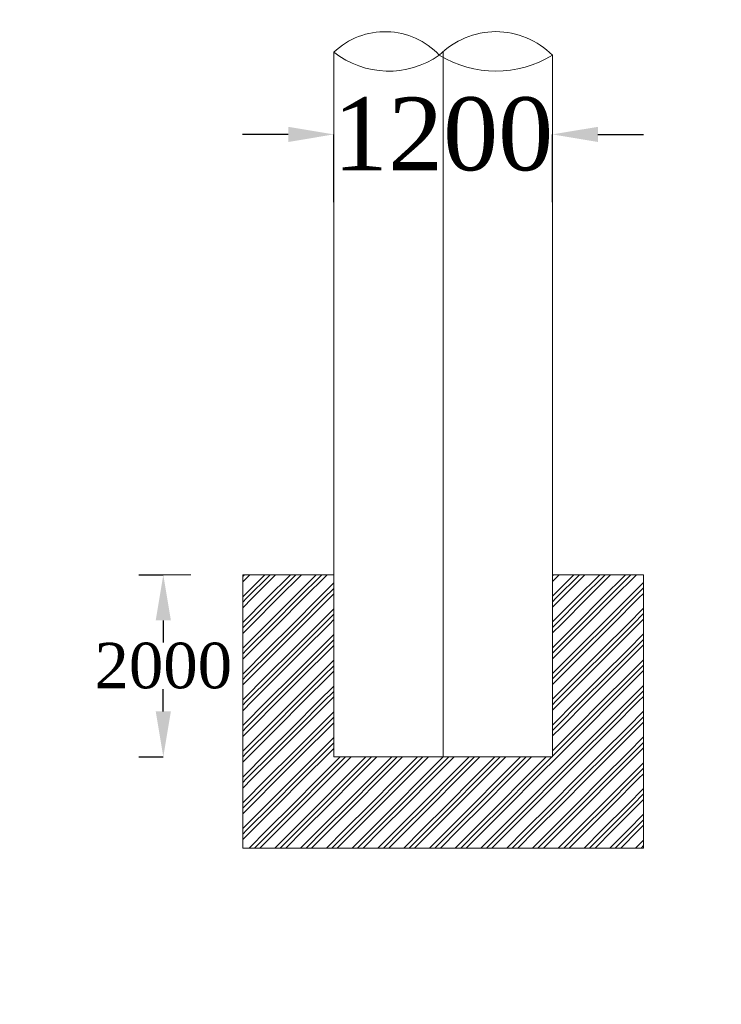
# Model space of a CAD drawing. Header units: millimetres. Extents: x -20950785 to 389010297, y -11535949 to 14056629.
# Tile 548 of 654: x 18214510 to 18222210, y -302341 to -291530. Entities that reach past the tile are written whole.
import ezdxf

# ---------------------------------------------------------------- set-up
doc = ezdxf.new("R2010")
doc.units = ezdxf.units.MM
doc.header["$LTSCALE"] = 60
doc.header["$MEASUREMENT"] = 0
doc.styles.add('PDF Arial Bold', font='times.ttf')
doc.dimstyles.get("Standard").update_dxf_attribs({"dimtxt": 400, "dimasz": 215, "dimexe": 0.18, "dimexo": 0.0625, "dimgap": 0.09, "dimtad": 0, "dimtih": 1, "dimtoh": 1, "dimdec": 0, "dimzin": 4, "dimdsep": 46, "dimtxsty": 'Standard', "dimblk": 'OPEN90', "dimcen": 0, "dimadec": 0, "dimazin": 1, "dimtfac": 1, "dimtdec": 0, "dimtix": 1, "dimtofl": 0, "dimtmove": 0, "dimatfit": 3, "dimldrblk": 'OPEN30', "dimfxl": 1, "dimtolj": 1, "dimtzin": 0, "dimarcsym": 0})

# ---------------------------------------------------------------- blocks, each defined once
blk = doc.blocks.new('*D4014')
at = {"color": 0, "linetype": 'Continuous', "lineweight": -2, "ltscale": 2, "transparency": 16777216}
for p, q in [((18217457, -292789), (18216957, -292789)), ((18217957, -293532), (18217957, -292789)), ((18220357, -293532), (18220357, -292789)), ((18220857, -292789), (18221357, -292789))]:
    blk.add_line(p, q, dxfattribs=at)
at = {"color": 0, "linetype": 'Continuous', "lineweight": 9, "ltscale": 2, "transparency": 16777216}
for points in [[(18217457, -292706), (18217457, -292873), (18217957, -292789)], [(18220857, -292706), (18220857, -292873), (18220357, -292789)]]:
    blk.add_solid(points, dxfattribs=at)
at = {"layer": 'Defpoints', "color": 0, "linetype": 'Continuous', "lineweight": 9, "ltscale": 2, "transparency": 16777216}
for p in [(18220357, -292789), (18217957, -293532), (18220357, -293532)]:
    blk.add_point(p, dxfattribs=at)
at = {"color": 0, "linetype": 'Continuous', "lineweight": 9, "ltscale": 2, "transparency": 16777216, "insert": (18219157, -292789), "char_height": 500, "attachment_point": 5, "style": 'PDF Arial Bold'}
blk.add_mtext('\\A1;{\\H1.6x;1200}', dxfattribs=at)
blk = doc.blocks.new('*D4015')
at = {"color": 0, "linetype": 'Continuous', "lineweight": -2, "ltscale": 2, "transparency": 16777216}
for p, q in [((18217457, -292789), (18216957, -292789)), ((18217957, -293532), (18217957, -292789)), ((18220357, -293532), (18220357, -292789)), ((18220857, -292789), (18221357, -292789))]:
    blk.add_line(p, q, dxfattribs=at)
at = {"color": 0, "linetype": 'Continuous', "lineweight": 9, "ltscale": 2, "transparency": 16777216}
for points in [[(18217457, -292706), (18217457, -292873), (18217957, -292789)], [(18220857, -292706), (18220857, -292873), (18220357, -292789)]]:
    blk.add_solid(points, dxfattribs=at)
at = {"layer": 'Defpoints', "color": 0, "linetype": 'Continuous', "lineweight": 9, "ltscale": 2, "transparency": 16777216}
for p in [(18220357, -292789), (18217957, -293532), (18220357, -293532)]:
    blk.add_point(p, dxfattribs=at)
at = {"color": 0, "linetype": 'Continuous', "lineweight": 9, "ltscale": 2, "transparency": 16777216, "insert": (18219157, -292789), "char_height": 500, "attachment_point": 5, "style": 'PDF Arial Bold'}
blk.add_mtext('\\A1;{\\H1.6x;1200}', dxfattribs=at)
blk = doc.blocks.new('*D4016')
at = {"color": 0, "linetype": 'Continuous', "lineweight": -2, "ltscale": 2, "transparency": 16777216}
for p, q in [((18217457, -292789), (18216957, -292789)), ((18217957, -293532), (18217957, -292789)), ((18220357, -293532), (18220357, -292789)), ((18220857, -292789), (18221357, -292789))]:
    blk.add_line(p, q, dxfattribs=at)
at = {"color": 0, "linetype": 'Continuous', "lineweight": 9, "ltscale": 2, "transparency": 16777216}
for points in [[(18217457, -292706), (18217457, -292873), (18217957, -292789)], [(18220857, -292706), (18220857, -292873), (18220357, -292789)]]:
    blk.add_solid(points, dxfattribs=at)
at = {"layer": 'Defpoints', "color": 0, "linetype": 'Continuous', "lineweight": 9, "ltscale": 2, "transparency": 16777216}
for p in [(18220357, -292789), (18217957, -293532), (18220357, -293532)]:
    blk.add_point(p, dxfattribs=at)
at = {"color": 0, "linetype": 'Continuous', "lineweight": 9, "ltscale": 2, "transparency": 16777216, "insert": (18219157, -292789), "char_height": 500, "attachment_point": 5, "style": 'PDF Arial Bold'}
blk.add_mtext('\\A1;{\\H1.6x;1200}', dxfattribs=at)
blk = doc.blocks.new('*D4017')
at = {"color": 0, "linetype": 'Continuous', "lineweight": -2, "ltscale": 2, "transparency": 16777216}
for p, q in [((18217457, -292789), (18216957, -292789)), ((18217957, -293532), (18217957, -292789)), ((18220357, -293532), (18220357, -292789)), ((18220857, -292789), (18221357, -292789))]:
    blk.add_line(p, q, dxfattribs=at)
at = {"color": 0, "linetype": 'Continuous', "lineweight": 9, "ltscale": 2, "transparency": 16777216}
for points in [[(18217457, -292706), (18217457, -292873), (18217957, -292789)], [(18220857, -292706), (18220857, -292873), (18220357, -292789)]]:
    blk.add_solid(points, dxfattribs=at)
at = {"layer": 'Defpoints', "color": 0, "linetype": 'Continuous', "lineweight": 9, "ltscale": 2, "transparency": 16777216}
for p in [(18220357, -292789), (18217957, -293532), (18220357, -293532)]:
    blk.add_point(p, dxfattribs=at)
at = {"color": 0, "linetype": 'Continuous', "lineweight": 9, "ltscale": 2, "transparency": 16777216, "insert": (18219157, -292789), "char_height": 500, "attachment_point": 5, "style": 'PDF Arial Bold'}
blk.add_mtext('\\A1;{\\H1.6x;1200}', dxfattribs=at)
blk = doc.blocks.new('*D4018')
at = {"color": 0, "linetype": 'Continuous', "lineweight": -2, "ltscale": 2, "transparency": 16777216}
for p, q in [((18217457, -292789), (18216957, -292789)), ((18217957, -293532), (18217957, -292789)), ((18220357, -293532), (18220357, -292789)), ((18220857, -292789), (18221357, -292789))]:
    blk.add_line(p, q, dxfattribs=at)
at = {"color": 0, "linetype": 'Continuous', "lineweight": 9, "ltscale": 2, "transparency": 16777216}
for points in [[(18217457, -292706), (18217457, -292873), (18217957, -292789)], [(18220857, -292706), (18220857, -292873), (18220357, -292789)]]:
    blk.add_solid(points, dxfattribs=at)
at = {"layer": 'Defpoints', "color": 0, "linetype": 'Continuous', "lineweight": 9, "ltscale": 2, "transparency": 16777216}
for p in [(18220357, -292789), (18217957, -293532), (18220357, -293532)]:
    blk.add_point(p, dxfattribs=at)
at = {"color": 0, "linetype": 'Continuous', "lineweight": 9, "ltscale": 2, "transparency": 16777216, "insert": (18219157, -292789), "char_height": 500, "attachment_point": 5, "style": 'PDF Arial Bold'}
blk.add_mtext('\\A1;{\\H1.6x;1200}', dxfattribs=at)
blk = doc.blocks.new('*D4019')
at = {"color": 0, "linetype": 'Continuous', "lineweight": -2, "ltscale": 2, "transparency": 16777216}
for p, q in [((18217457, -292789), (18216957, -292789)), ((18217957, -293532), (18217957, -292789)), ((18220357, -293532), (18220357, -292789)), ((18220857, -292789), (18221357, -292789))]:
    blk.add_line(p, q, dxfattribs=at)
at = {"color": 0, "linetype": 'Continuous', "lineweight": 9, "ltscale": 2, "transparency": 16777216}
for points in [[(18217457, -292706), (18217457, -292873), (18217957, -292789)], [(18220857, -292706), (18220857, -292873), (18220357, -292789)]]:
    blk.add_solid(points, dxfattribs=at)
at = {"layer": 'Defpoints', "color": 0, "linetype": 'Continuous', "lineweight": 9, "ltscale": 2, "transparency": 16777216}
for p in [(18220357, -292789), (18217957, -293532), (18220357, -293532)]:
    blk.add_point(p, dxfattribs=at)
at = {"color": 0, "linetype": 'Continuous', "lineweight": 9, "ltscale": 2, "transparency": 16777216, "insert": (18219157, -292789), "char_height": 500, "attachment_point": 5, "style": 'PDF Arial Bold'}
blk.add_mtext('\\A1;{\\H1.6x;1200}', dxfattribs=at)
blk = doc.blocks.new('*D4020')
at = {"color": 0, "linetype": 'Continuous', "lineweight": -2, "ltscale": 2, "transparency": 16777216}
for p, q in [((18217457, -292789), (18216957, -292789)), ((18217957, -293532), (18217957, -292789)), ((18220357, -293532), (18220357, -292789)), ((18220857, -292789), (18221357, -292789))]:
    blk.add_line(p, q, dxfattribs=at)
at = {"color": 0, "linetype": 'Continuous', "lineweight": 9, "ltscale": 2, "transparency": 16777216}
for points in [[(18217457, -292706), (18217457, -292873), (18217957, -292789)], [(18220857, -292706), (18220857, -292873), (18220357, -292789)]]:
    blk.add_solid(points, dxfattribs=at)
at = {"layer": 'Defpoints', "color": 0, "linetype": 'Continuous', "lineweight": 9, "ltscale": 2, "transparency": 16777216}
for p in [(18220357, -292789), (18217957, -293532), (18220357, -293532)]:
    blk.add_point(p, dxfattribs=at)
at = {"color": 0, "linetype": 'Continuous', "lineweight": 9, "ltscale": 2, "transparency": 16777216, "insert": (18219157, -292789), "char_height": 500, "attachment_point": 5, "style": 'PDF Arial Bold'}
blk.add_mtext('\\A1;{\\H1.6x;1200}', dxfattribs=at)
blk = doc.blocks.new('*D4021')
at = {"color": 0, "linetype": 'Continuous', "lineweight": -2, "ltscale": 2, "transparency": 16777216}
for p, q in [((18217457, -292789), (18216957, -292789)), ((18217957, -293532), (18217957, -292789)), ((18220357, -293532), (18220357, -292789)), ((18220857, -292789), (18221357, -292789))]:
    blk.add_line(p, q, dxfattribs=at)
at = {"color": 0, "linetype": 'Continuous', "lineweight": 9, "ltscale": 2, "transparency": 16777216}
for points in [[(18217457, -292706), (18217457, -292873), (18217957, -292789)], [(18220857, -292706), (18220857, -292873), (18220357, -292789)]]:
    blk.add_solid(points, dxfattribs=at)
at = {"layer": 'Defpoints', "color": 0, "linetype": 'Continuous', "lineweight": 9, "ltscale": 2, "transparency": 16777216}
for p in [(18220357, -292789), (18217957, -293532), (18220357, -293532)]:
    blk.add_point(p, dxfattribs=at)
at = {"color": 0, "linetype": 'Continuous', "lineweight": 9, "ltscale": 2, "transparency": 16777216, "insert": (18219157, -292789), "char_height": 500, "attachment_point": 5, "style": 'PDF Arial Bold'}
blk.add_mtext('\\A1;{\\H1.6x;1200}', dxfattribs=at)
blk = doc.blocks.new('*D4022')
at = {"color": 0, "linetype": 'Continuous', "lineweight": -2, "ltscale": 2, "transparency": 16777216}
for p, q in [((18217457, -292789), (18216957, -292789)), ((18217957, -293532), (18217957, -292789)), ((18220357, -293532), (18220357, -292789)), ((18220857, -292789), (18221357, -292789))]:
    blk.add_line(p, q, dxfattribs=at)
at = {"color": 0, "linetype": 'Continuous', "lineweight": 9, "ltscale": 2, "transparency": 16777216}
for points in [[(18217457, -292706), (18217457, -292873), (18217957, -292789)], [(18220857, -292706), (18220857, -292873), (18220357, -292789)]]:
    blk.add_solid(points, dxfattribs=at)
at = {"layer": 'Defpoints', "color": 0, "linetype": 'Continuous', "lineweight": 9, "ltscale": 2, "transparency": 16777216}
for p in [(18220357, -292789), (18217957, -293532), (18220357, -293532)]:
    blk.add_point(p, dxfattribs=at)
at = {"color": 0, "linetype": 'Continuous', "lineweight": 9, "ltscale": 2, "transparency": 16777216, "insert": (18219157, -292789), "char_height": 500, "attachment_point": 5, "style": 'PDF Arial Bold'}
blk.add_mtext('\\A1;{\\H1.6x;1200}', dxfattribs=at)
blk = doc.blocks.new('*D4023')
at = {"color": 0, "linetype": 'Continuous', "lineweight": -2, "ltscale": 2, "transparency": 16777216}
for p, q in [((18217457, -292789), (18216957, -292789)), ((18217957, -293532), (18217957, -292789)), ((18220357, -293532), (18220357, -292789)), ((18220857, -292789), (18221357, -292789))]:
    blk.add_line(p, q, dxfattribs=at)
at = {"color": 0, "linetype": 'Continuous', "lineweight": 9, "ltscale": 2, "transparency": 16777216}
for points in [[(18217457, -292706), (18217457, -292873), (18217957, -292789)], [(18220857, -292706), (18220857, -292873), (18220357, -292789)]]:
    blk.add_solid(points, dxfattribs=at)
at = {"layer": 'Defpoints', "color": 0, "linetype": 'Continuous', "lineweight": 9, "ltscale": 2, "transparency": 16777216}
for p in [(18220357, -292789), (18217957, -293532), (18220357, -293532)]:
    blk.add_point(p, dxfattribs=at)
at = {"color": 0, "linetype": 'Continuous', "lineweight": 9, "ltscale": 2, "transparency": 16777216, "insert": (18219157, -292789), "char_height": 500, "attachment_point": 5, "style": 'PDF Arial Bold'}
blk.add_mtext('\\A1;{\\H1.6x;1200}', dxfattribs=at)
blk = doc.blocks.new('*D4024')
at = {"color": 0, "linetype": 'Continuous', "lineweight": -2, "ltscale": 2, "transparency": 16777216}
for p, q in [((18217457, -292789), (18216957, -292789)), ((18217957, -293532), (18217957, -292789)), ((18220357, -293532), (18220357, -292789)), ((18220857, -292789), (18221357, -292789))]:
    blk.add_line(p, q, dxfattribs=at)
at = {"color": 0, "linetype": 'Continuous', "lineweight": 9, "ltscale": 2, "transparency": 16777216}
for points in [[(18217457, -292706), (18217457, -292873), (18217957, -292789)], [(18220857, -292706), (18220857, -292873), (18220357, -292789)]]:
    blk.add_solid(points, dxfattribs=at)
at = {"layer": 'Defpoints', "color": 0, "linetype": 'Continuous', "lineweight": 9, "ltscale": 2, "transparency": 16777216}
for p in [(18220357, -292789), (18217957, -293532), (18220357, -293532)]:
    blk.add_point(p, dxfattribs=at)
at = {"color": 0, "linetype": 'Continuous', "lineweight": 9, "ltscale": 2, "transparency": 16777216, "insert": (18219157, -292789), "char_height": 500, "attachment_point": 5, "style": 'PDF Arial Bold'}
blk.add_mtext('\\A1;{\\H1.6x;1200}', dxfattribs=at)
blk = doc.blocks.new('*D4025')
at = {"color": 0, "linetype": 'Continuous', "lineweight": -2, "ltscale": 2, "transparency": 16777216}
for p, q in [((18217457, -292789), (18216957, -292789)), ((18217957, -293532), (18217957, -292789)), ((18220357, -293532), (18220357, -292789)), ((18220857, -292789), (18221357, -292789))]:
    blk.add_line(p, q, dxfattribs=at)
at = {"color": 0, "linetype": 'Continuous', "lineweight": 9, "ltscale": 2, "transparency": 16777216}
for points in [[(18217457, -292706), (18217457, -292873), (18217957, -292789)], [(18220857, -292706), (18220857, -292873), (18220357, -292789)]]:
    blk.add_solid(points, dxfattribs=at)
at = {"layer": 'Defpoints', "color": 0, "linetype": 'Continuous', "lineweight": 9, "ltscale": 2, "transparency": 16777216}
for p in [(18220357, -292789), (18217957, -293532), (18220357, -293532)]:
    blk.add_point(p, dxfattribs=at)
at = {"color": 0, "linetype": 'Continuous', "lineweight": 9, "ltscale": 2, "transparency": 16777216, "insert": (18219157, -292789), "char_height": 500, "attachment_point": 5, "style": 'PDF Arial Bold'}
blk.add_mtext('\\A1;{\\H1.6x;1200}', dxfattribs=at)
blk = doc.blocks.new('*D4010')
at = {"color": 0, "linetype": 'Continuous', "lineweight": -2, "ltscale": 2, "transparency": 16777216}
for p, q in [((18217457, -292789), (18216957, -292789)), ((18217957, -293532), (18217957, -292789)), ((18220357, -293532), (18220357, -292789)), ((18220857, -292789), (18221357, -292789))]:
    blk.add_line(p, q, dxfattribs=at)
at = {"color": 0, "linetype": 'Continuous', "lineweight": 9, "ltscale": 2, "transparency": 16777216}
for points in [[(18217457, -292706), (18217457, -292873), (18217957, -292789)], [(18220857, -292706), (18220857, -292873), (18220357, -292789)]]:
    blk.add_solid(points, dxfattribs=at)
at = {"layer": 'Defpoints', "color": 0, "linetype": 'Continuous', "lineweight": 9, "ltscale": 2, "transparency": 16777216}
for p in [(18220357, -292789), (18217957, -293532), (18220357, -293532)]:
    blk.add_point(p, dxfattribs=at)
at = {"color": 0, "linetype": 'Continuous', "lineweight": 9, "ltscale": 2, "transparency": 16777216, "insert": (18219157, -292789), "char_height": 500, "attachment_point": 5, "style": 'PDF Arial Bold'}
blk.add_mtext('\\A1;{\\H1.6x;1200}', dxfattribs=at)
blk = doc.blocks.new('*D4011')
at = {"color": 0, "linetype": 'Continuous', "lineweight": -2, "ltscale": 2, "transparency": 16777216}
for p, q in [((18217457, -292789), (18216957, -292789)), ((18217957, -293532), (18217957, -292789)), ((18220357, -293532), (18220357, -292789)), ((18220857, -292789), (18221357, -292789))]:
    blk.add_line(p, q, dxfattribs=at)
at = {"color": 0, "linetype": 'Continuous', "lineweight": 9, "ltscale": 2, "transparency": 16777216}
for points in [[(18217457, -292706), (18217457, -292873), (18217957, -292789)], [(18220857, -292706), (18220857, -292873), (18220357, -292789)]]:
    blk.add_solid(points, dxfattribs=at)
at = {"layer": 'Defpoints', "color": 0, "linetype": 'Continuous', "lineweight": 9, "ltscale": 2, "transparency": 16777216}
for p in [(18220357, -292789), (18217957, -293532), (18220357, -293532)]:
    blk.add_point(p, dxfattribs=at)
at = {"color": 0, "linetype": 'Continuous', "lineweight": 9, "ltscale": 2, "transparency": 16777216, "insert": (18219157, -292789), "char_height": 500, "attachment_point": 5, "style": 'PDF Arial Bold'}
blk.add_mtext('\\A1;{\\H1.6x;1200}', dxfattribs=at)
blk = doc.blocks.new('*D4012')
at = {"color": 0, "linetype": 'Continuous', "lineweight": -2, "ltscale": 2, "transparency": 16777216}
for p, q in [((18217457, -292789), (18216957, -292789)), ((18217957, -293532), (18217957, -292789)), ((18220357, -293532), (18220357, -292789)), ((18220857, -292789), (18221357, -292789))]:
    blk.add_line(p, q, dxfattribs=at)
at = {"color": 0, "linetype": 'Continuous', "lineweight": 9, "ltscale": 2, "transparency": 16777216}
for points in [[(18217457, -292706), (18217457, -292873), (18217957, -292789)], [(18220857, -292706), (18220857, -292873), (18220357, -292789)]]:
    blk.add_solid(points, dxfattribs=at)
at = {"layer": 'Defpoints', "color": 0, "linetype": 'Continuous', "lineweight": 9, "ltscale": 2, "transparency": 16777216}
for p in [(18220357, -292789), (18217957, -293532), (18220357, -293532)]:
    blk.add_point(p, dxfattribs=at)
at = {"color": 0, "linetype": 'Continuous', "lineweight": 9, "ltscale": 2, "transparency": 16777216, "insert": (18219157, -292789), "char_height": 500, "attachment_point": 5, "style": 'PDF Arial Bold'}
blk.add_mtext('\\A1;{\\H1.6x;1200}', dxfattribs=at)
blk = doc.blocks.new('*D4013')
at = {"color": 0, "linetype": 'Continuous', "lineweight": -2, "ltscale": 2, "transparency": 16777216}
for p, q in [((18217457, -292789), (18216957, -292789)), ((18217957, -293532), (18217957, -292789)), ((18220357, -293532), (18220357, -292789)), ((18220857, -292789), (18221357, -292789))]:
    blk.add_line(p, q, dxfattribs=at)
at = {"color": 0, "linetype": 'Continuous', "lineweight": 9, "ltscale": 2, "transparency": 16777216}
for points in [[(18217457, -292706), (18217457, -292873), (18217957, -292789)], [(18220857, -292706), (18220857, -292873), (18220357, -292789)]]:
    blk.add_solid(points, dxfattribs=at)
at = {"layer": 'Defpoints', "color": 0, "linetype": 'Continuous', "lineweight": 9, "ltscale": 2, "transparency": 16777216}
for p in [(18220357, -292789), (18217957, -293532), (18220357, -293532)]:
    blk.add_point(p, dxfattribs=at)
at = {"color": 0, "linetype": 'Continuous', "lineweight": 9, "ltscale": 2, "transparency": 16777216, "insert": (18219157, -292789), "char_height": 500, "attachment_point": 5, "style": 'PDF Arial Bold'}
blk.add_mtext('\\A1;{\\H1.6x;1200}', dxfattribs=at)
blk = doc.blocks.new('*D4177')
at = {"color": 0, "linetype": 'Continuous', "lineweight": -2, "ltscale": 2, "transparency": 16777216}
for p, q in [((18215819, -297625), (18216086, -297625)), ((18216086, -298125), (18216086, -298370)), ((18216086, -299125), (18216086, -298879)), ((18215819, -299625), (18216086, -299625))]:
    blk.add_line(p, q, dxfattribs=at)
at = {"color": 0, "linetype": 'Continuous', "lineweight": 9, "ltscale": 2, "transparency": 16777216}
for points in [[(18216003, -298125), (18216169, -298125), (18216086, -297625)], [(18216003, -299125), (18216169, -299125), (18216086, -299625)]]:
    blk.add_solid(points, dxfattribs=at)
at = {"layer": 'Defpoints', "color": 0, "linetype": 'Continuous', "lineweight": 9, "ltscale": 2, "transparency": 16777216}
for p in [(18215819, -297625), (18215819, -299625), (18216086, -299625)]:
    blk.add_point(p, dxfattribs=at)
at = {"color": 0, "linetype": 'Continuous', "lineweight": 9, "ltscale": 2, "transparency": 16777216, "insert": (18216086, -298625), "char_height": 500, "attachment_point": 5, "style": 'PDF Arial Bold'}
blk.add_mtext('\\A1;2000', dxfattribs=at)

msp = doc.modelspace()

# ---------------------------------------------------------------- hatches: boundary and pattern name
at = {"linetype": 'Continuous', "lineweight": 9, "ltscale": 2}
h = msp.add_hatch(dxfattribs=at)
h.set_pattern_fill('GOST_GROUND', scale=20)
h.set_pattern_definition([(45, (4777951.83, 126098.23), (282.8427125, 0), [400]), (45, (4778011.83, 126098.23), (282.8427125, 0), [400]), (45, (4778071.83, 126098.23), (282.8427125, 0), [400])])
h.paths.add_polyline_path([(18217957.33, -297624.69), (18216957.33, -297624.69), (18216957.33, -300624.69), (18221357.33, -300624.69), (18221357.33, -297624.69), (18220357.33, -297624.69), (18220357.33, -299624.69), (18217957.33, -299624.69)])

# ---------------------------------------------------------------- linework, layer by layer
at = {"color": 7, "linetype": 'Continuous', "lineweight": 9, "ltscale": 2}
for p, q in [((18217957.33, -299624.69), (18217957.33, -291886.55)), ((18219157.33, -299624.69), (18219157.33, -291880.57)), ((18220357.33, -299624.69), (18220357.33, -291920.23)), ((18216388.08, -297624.69), (18215818.83, -297624.69)), ((18216957.33, -300624.69), (18216957.33, -297624.69)), ((18216957.33, -297624.69), (18217957.33, -297624.69)), ((18221357.33, -297624.69), (18220357.33, -297624.69)), ((18221357.33, -300624.69), (18221357.33, -297624.69)), ((18220357.33, -299624.69), (18217957.33, -299624.69)), ((18216957.33, -300624.69), (18221357.33, -300624.69))]:
    msp.add_line(p, q, dxfattribs=at)
msp.add_circle((18317983, -285537.45), 347474.95, dxfattribs=at)
at = {"color": 7, "linetype": 'Continuous', "lineweight": 9}
for centre, radius, start, end in [((18218519.75, -292475.64), 814.45, 42.995614, 133.673132), ((18219736.39, -292534.13), 873.19, 44.673197, 135.326803), ((18218559.13, -291121.39), 973.46, 231.815292, 304.853454), ((18219736.39, -290898.06), 1196, 238.722251, 301.277749)]:
    msp.add_arc(centre, radius, start, end, dxfattribs=at)

# ---------------------------------------------------------------- dimensions: what is measured, and where the dimension line sits
at = {"color": 7, "linetype": 'Continuous', "lineweight": 9, "ltscale": 2}
for picture in ['*D4014', '*D4015', '*D4016', '*D4017', '*D4018', '*D4019', '*D4020', '*D4021', '*D4022', '*D4023', '*D4024', '*D4025', '*D4010', '*D4011', '*D4012', '*D4013']:
    dim = msp.add_linear_dim(base=(18220357.33, -292789.27), p1=(18217957.33, -293532.19), p2=(18220357.33, -293532.19), text='{\\H1.6x;1200}', dimstyle='Standard', override={"dimtxt": 500, "dimasz": 500, "dimtxsty": 'PDF Arial Bold', "dimfxl": 300}, dxfattribs=at)
    dim.commit()
    dim.dimension.update_dxf_attribs({"geometry": picture, "text_midpoint": (18219157.33, -292789.27)})
dim = msp.add_linear_dim(base=(18216085.83, -299624.69), p1=(18215818.83, -297624.69), p2=(18215818.83, -299624.69), angle=90, dimstyle='Standard', override={"dimtxt": 500, "dimasz": 500, "dimtxsty": 'PDF Arial Bold', "dimfxl": 300}, dxfattribs=at)
dim.commit()
dim.dimension.update_dxf_attribs({"geometry": '*D4177', "text_midpoint": (18216085.83, -298624.69)})

doc.saveas('drawing.dxf')
